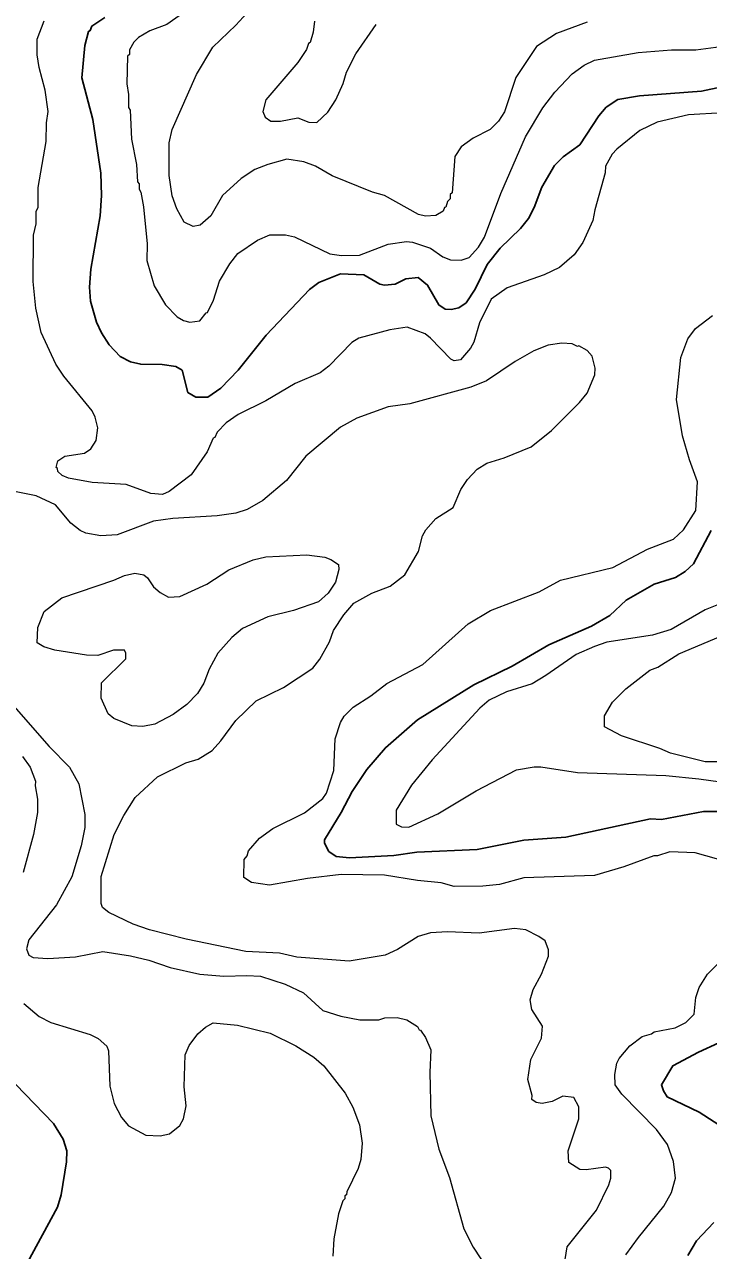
# Model space of a CAD drawing. Extents: x 598.3 to 623.2, y 6902.2 to 6930.1.
# Drawn here: x 599.805 to 601.055, y 6921.503 to 6923.743 of the extents above; entities that cross this region are included whole.
import ezdxf

# ---------------------------------------------------------------- set-up
doc = ezdxf.new("R2010")
doc.units = 0
doc.header["$LTSCALE"] = 0.032
doc.layers.add('1', color=7, linetype='Continuous', lineweight=25)
doc.layers.add('2', color=7, linetype='Continuous', lineweight=13)

msp = doc.modelspace()

# ---------------------------------------------------------------- linework, layer by layer
at = {"layer": '1'}
for points in [[(600.0931, 6923.1116), (600.0817, 6923.1182), (600.0571, 6923.1222), (600.0177, 6923.1223), (599.9989, 6923.1271), (599.9802, 6923.1367), (599.9603, 6923.1581), (599.9458, 6923.18), (599.9369, 6923.1994), (599.9258, 6923.2377), (599.9243, 6923.2634), (599.9265, 6923.2963), (599.9436, 6923.3937), (599.9459, 6923.4309), (599.9451, 6923.4714), (599.9303, 6923.5696), (599.9104, 6923.6457), (599.9153, 6923.7045), (599.9223, 6923.7304), (599.9256, 6923.7319), (599.9286, 6923.7401), (599.9519, 6923.7561)], [(601.1818, 6923.6511), (601.042, 6923.6213), (600.9285, 6923.6128), (600.8891, 6923.6063), (600.8678, 6923.592), (600.8546, 6923.5761), (600.8194, 6923.523), (600.7892, 6923.5015), (600.7732, 6923.4853), (600.7503, 6923.4462), (600.7363, 6923.4087), (600.7257, 6923.3888), (600.7115, 6923.3705), (600.6741, 6923.3346), (600.6504, 6923.3046), (600.6285, 6923.2593), (600.6119, 6923.2347), (600.5986, 6923.2257), (600.5849, 6923.2227), (600.574, 6923.2232), (600.5621, 6923.2308), (600.5417, 6923.2671), (600.5245, 6923.2808), (600.5021, 6923.2784), (600.4823, 6923.2687), (600.463, 6923.2672), (600.4546, 6923.269), (600.4251, 6923.2858), (600.3823, 6923.2873), (600.3428, 6923.2715), (600.3262, 6923.2587), (600.2465, 6923.1758), (600.1959, 6923.1115), (600.164, 6923.0787), (600.1402, 6923.0624), (600.1186, 6923.0623), (600.1038, 6923.0708), (600.0931, 6923.1116)], [(601.1251, 6922.3053), (601.0457, 6922.3054), (600.9686, 6922.2909), (600.9489, 6922.2917), (600.7938, 6922.2586), (600.7172, 6922.253), (600.6321, 6922.2361), (600.5222, 6922.231), (600.4802, 6922.2251), (600.3989, 6922.2206), (600.3749, 6922.2234), (600.3613, 6922.2326), (600.3532, 6922.2475), (600.3532, 6922.2536), (600.3838, 6922.3036), (600.4037, 6922.3421), (600.4305, 6922.3821), (600.4646, 6922.4217), (600.5231, 6922.473), (600.6263, 6922.5368), (600.6961, 6922.5708), (600.763, 6922.61), (600.8411, 6922.6442), (600.8744, 6922.6633), (600.9042, 6922.6914), (600.9557, 6922.7208), (600.9945, 6922.733), (601.0118, 6922.7438), (601.0273, 6922.7579), (601.0598, 6922.8187)], [(601.1025, 6921.7139), (601.0377, 6921.756), (600.9789, 6921.7842), (600.9722, 6921.7949), (600.9688, 6921.8058), (600.9894, 6921.8408), (601.0363, 6921.8659), (601.1106, 6921.8998)], [(599.8109, 6921.4817), (599.8655, 6921.5827), (599.8725, 6921.6051), (599.882, 6921.6656), (599.8827, 6921.6857), (599.8762, 6921.7067), (599.8585, 6921.7355), (599.7722, 6921.8252)], [(601.0172, 6921.494), (601.033, 6921.5209), (601.0641, 6921.5544)]]:
    msp.add_lwpolyline(points, dxfattribs=at)
at = {"layer": '2'}
for points in [[(600.8329, 6923.7471), (600.7771, 6923.7268), (600.7404, 6923.7029), (600.7027, 6923.6462), (600.6821, 6923.5838), (600.6712, 6923.5666), (600.6556, 6923.5511), (600.6249, 6923.5357), (600.6027, 6923.5198), (600.5912, 6923.5019), (600.5862, 6923.4358), (600.5831, 6923.4327), (600.5826, 6923.4244), (600.5781, 6923.4199), (600.5751, 6923.4093), (600.5725, 6923.4086), (600.57, 6923.4018), (600.5569, 6923.3942), (600.5375, 6923.3927), (600.5251, 6923.396), (600.4627, 6923.4305), (600.4408, 6923.437), (600.3675, 6923.4664), (600.3367, 6923.4845), (600.3157, 6923.4922), (600.2848, 6923.4971), (600.2498, 6923.4874), (600.2261, 6923.4779), (600.2012, 6923.4619), (600.1668, 6923.4304), (600.1459, 6923.3936), (600.1261, 6923.3763), (600.1133, 6923.374), (600.097, 6923.3818), (600.0835, 6923.4063), (600.0748, 6923.4301), (600.0699, 6923.467), (600.0699, 6923.527), (600.0748, 6923.5515), (600.1197, 6923.6519), (600.1495, 6923.7015), (600.1914, 6923.7416), (600.2583, 6923.8157)], [(600.1046, 6923.7704), (600.0652, 6923.7428), (600.0343, 6923.7317), (600.0136, 6923.7192), (600.0053, 6923.7109), (599.997, 6923.6966), (599.9969, 6923.6883), (599.9938, 6923.6853), (599.9921, 6923.6344), (599.9953, 6923.6155), (599.9954, 6923.5912), (599.9985, 6923.5863), (600.0009, 6923.5336), (600.0098, 6923.4873), (600.0116, 6923.4559), (600.0146, 6923.4519), (600.0148, 6923.4421), (600.0179, 6923.4369), (600.0228, 6923.4102), (600.0293, 6923.3427), (600.0286, 6923.3122), (600.0421, 6923.2658), (600.0629, 6923.231), (600.0843, 6923.2089), (600.0955, 6923.2025), (600.1071, 6923.1992), (600.1256, 6923.2016), (600.1373, 6923.2164), (600.1399, 6923.2168), (600.1507, 6923.2396), (600.1615, 6923.2742), (600.1805, 6923.3058), (600.1953, 6923.3246), (600.2308, 6923.3491), (600.2536, 6923.3586), (600.2822, 6923.3586), (600.2986, 6923.3554), (600.3628, 6923.3244), (600.3845, 6923.3208), (600.417, 6923.3219), (600.4695, 6923.3417), (600.5032, 6923.3464), (600.514, 6923.3455), (600.5472, 6923.3344), (600.5695, 6923.3188), (600.5833, 6923.3132), (600.6027, 6923.3125), (600.6177, 6923.3174), (600.6347, 6923.3366), (600.6453, 6923.3545), (600.6755, 6923.4345), (600.7207, 6923.5378), (600.752, 6923.5907), (600.7741, 6923.6192)], [(600.6579, 6923.2415), (600.6367, 6923.1981), (600.6262, 6923.1625), (600.6199, 6923.1518), (600.6015, 6923.1304), (600.5899, 6923.1288), (600.5839, 6923.132), (600.5471, 6923.1702), (600.5369, 6923.178), (600.5043, 6923.1901), (600.4727, 6923.1853), (600.4161, 6923.1698), (600.4035, 6923.1624), (600.3614, 6923.1192), (600.3451, 6923.1069), (600.2995, 6923.0873), (600.2461, 6923.0557), (600.1959, 6923.0306), (600.1737, 6923.0155), (600.1574, 6922.9986), (600.1532, 6922.9889), (600.1498, 6922.9876), (600.1393, 6922.9625), (600.1098, 6922.9203), (600.0696, 6922.8898), (600.0573, 6922.8843), (600.0361, 6922.8866), (599.9911, 6922.9027), (599.9289, 6922.9062), (599.8855, 6922.9141), (599.8743, 6922.9189), (599.8661, 6922.9262), (599.8658, 6922.9317), (599.8634, 6922.9339), (599.8661, 6922.9459), (599.8788, 6922.9546), (599.9148, 6922.9597), (599.9264, 6922.9677), (599.9363, 6922.9833), (599.9394, 6923.0065), (599.9345, 6923.026), (599.9289, 6923.0372), (599.8773, 6923.1007), (599.8628, 6923.1225), (599.8356, 6923.1803), (599.8258, 6923.2251), (599.8212, 6923.2736), (599.8221, 6923.3584), (599.8269, 6923.3789), (599.827, 6923.4015), (599.8301, 6923.4096), (599.8303, 6923.4453), (599.8447, 6923.5295), (599.8456, 6923.5637), (599.8488, 6923.5842), (599.8432, 6923.6231), (599.832, 6923.6643), (599.8286, 6923.6878), (599.8286, 6923.7164), (599.8412, 6923.7497)], [(600.3353, 6923.7491), (600.3329, 6923.7288), (600.3272, 6923.7102), (600.3241, 6923.7083), (600.3205, 6923.6974), (600.3047, 6923.6738), (600.2464, 6923.6056), (600.2407, 6923.5844), (600.245, 6923.5736), (600.2555, 6923.5667), (600.2728, 6923.5667), (600.3047, 6923.5724), (600.325, 6923.5649), (600.3393, 6923.5643), (600.3594, 6923.5827), (600.374, 6923.6053), (600.3875, 6923.6356), (600.3938, 6923.6563), (600.4104, 6923.6895), (600.4478, 6923.7431)], [(600.7741, 6923.6192), (600.8054, 6923.653), (600.8273, 6923.6685), (600.8463, 6923.6781), (600.926, 6923.6921), (600.9872, 6923.6969), (601.0318, 6923.697), (601.0865, 6923.7042)], [(601.081, 6923.5815), (601.0183, 6923.5779), (600.9608, 6923.5647), (600.9295, 6923.5496), (600.887, 6923.5152), (600.879, 6923.5062), (600.8666, 6923.484), (600.8662, 6923.4722), (600.8469, 6923.4047), (600.8436, 6923.3853), (600.8249, 6923.3446), (600.809, 6923.3225), (600.7827, 6923.2994), (600.7544, 6923.2856), (600.6869, 6923.2623), (600.6579, 6923.2415)], [(601.1127, 6922.2066), (601.0301, 6922.2301), (600.9843, 6922.2317), (600.9618, 6922.2246), (600.9546, 6922.2245), (600.9001, 6922.2041), (600.8463, 6922.1882), (600.7175, 6922.184), (600.673, 6922.172), (600.6423, 6922.1687), (600.5902, 6922.1686), (600.5666, 6922.1752), (600.5231, 6922.1791), (600.4627, 6922.1888), (600.3837, 6922.1905), (600.3222, 6922.1832), (600.2527, 6922.171), (600.2199, 6922.1758), (600.2059, 6922.1848), (600.2066, 6922.2177), (600.2121, 6922.2246), (600.2148, 6922.2335), (600.2349, 6922.2569), (600.259, 6922.2745), (600.3168, 6922.3028), (600.35, 6922.329), (600.3568, 6922.3389), (600.3702, 6922.3805), (600.3726, 6922.438), (600.3825, 6922.4679), (600.3894, 6922.4796), (600.4054, 6922.496), (600.4377, 6922.5166), (600.467, 6922.5393), (600.533, 6922.5738), (600.6156, 6922.6483), (600.6563, 6922.6724), (600.7452, 6922.7067), (600.7846, 6922.728), (600.8799, 6922.7509), (600.943, 6922.7849), (600.9908, 6922.8031), (601.0092, 6922.82), (601.0314, 6922.8554), (601.0347, 6922.9074), (601.0198, 6922.9476), (601.0071, 6922.9919), (600.9959, 6923.0581), (601.004, 6923.1347), (601.0171, 6923.1687), (601.0308, 6923.188), (601.0619, 6923.2115)], [(600.876, 6921.6353), (600.8761, 6921.6496), (600.8721, 6921.6538), (600.8663, 6921.6554), (600.831, 6921.6506), (600.8195, 6921.6514), (600.7993, 6921.6644), (600.7984, 6921.6856), (600.8177, 6921.7438), (600.8177, 6921.766), (600.8087, 6921.7832), (600.7887, 6921.7856), (600.769, 6921.7759), (600.7508, 6921.7721), (600.7401, 6921.774), (600.7321, 6921.7794), (600.7326, 6921.7864), (600.7248, 6921.8155), (600.7304, 6921.8526), (600.7497, 6921.8913), (600.7513, 6921.9133), (600.7322, 6921.9439), (600.7291, 6921.9612), (600.7342, 6921.9804), (600.7494, 6922.0085), (600.7626, 6922.0409), (600.7627, 6922.0526), (600.7561, 6922.069), (600.745, 6922.0771), (600.7209, 6922.0892), (600.7006, 6922.0916), (600.6358, 6922.0829), (600.5777, 6922.0853), (600.5472, 6922.0836), (600.5242, 6922.0769), (600.4865, 6922.0531), (600.4644, 6922.043), (600.3985, 6922.032), (600.3028, 6922.0393), (600.2711, 6922.0464), (600.2096, 6922.0498), (600.1006, 6922.0723), (600.0338, 6922.0895), (600.0037, 6922.0997), (599.9592, 6922.1211), (599.9478, 6922.1302), (599.9452, 6922.1375), (599.9452, 6922.1864), (599.9693, 6922.2631), (599.9867, 6922.2979), (600.0074, 6922.3312), (600.0486, 6922.3686), (600.1, 6922.3942), (600.1226, 6922.4007), (600.1479, 6922.417), (600.1641, 6922.4344), (600.1912, 6922.4714), (600.2286, 6922.5075), (600.2784, 6922.532), (600.3323, 6922.5671), (600.3449, 6922.5837), (600.3623, 6922.6153), (600.3695, 6922.636), (600.3887, 6922.6649), (600.4069, 6922.6862), (600.4399, 6922.7042), (600.4732, 6922.7168), (600.4998, 6922.738), (600.5248, 6922.7801), (600.532, 6922.8087), (600.5383, 6922.8201), (600.5567, 6922.8404), (600.5884, 6922.8605), (600.6026, 6922.8934), (600.6142, 6922.9121), (600.6324, 6922.9305), (600.6497, 6922.9418), (600.6816, 6922.9513), (600.7306, 6922.9718), (600.7681, 6923.0011), (600.8188, 6923.0523), (600.8329, 6923.0698), (600.8468, 6923.103), (600.8477, 6923.1152), (600.8422, 6923.137), (600.8331, 6923.1473), (600.818, 6923.156), (600.8153, 6923.1548), (600.8059, 6923.1595), (600.7865, 6923.161), (600.762, 6923.157), (600.7358, 6923.1468), (600.7018, 6923.1272), (600.6492, 6923.0921), (600.6208, 6923.0803), (600.5093, 6923.0499), (600.4698, 6923.0445), (600.4124, 6923.024), (600.3827, 6923.0073), (600.3191, 6922.9546)], [(600.3191, 6922.9546), (600.2839, 6922.9102), (600.2404, 6922.8736), (600.2118, 6922.8573), (600.1915, 6922.8503), (600.157, 6922.8453), (600.0761, 6922.8407), (600.0412, 6922.8357), (599.9746, 6922.8106), (599.9449, 6922.809), (599.9172, 6922.814), (599.9068, 6922.819), (599.8902, 6922.8324), (599.8623, 6922.8657), (599.8267, 6922.8819), (599.7871, 6922.8899)], [(601.079, 6922.686), (601.0488, 6922.6735), (600.9867, 6922.6376), (600.9524, 6922.6277), (600.869, 6922.6145), (600.8463, 6922.6071), (600.8127, 6922.5919), (600.7578, 6922.5536), (600.7326, 6922.5388), (600.686, 6922.5238), (600.6543, 6922.5086), (600.6372, 6922.494), (600.55, 6922.3996), (600.512, 6922.3535), (600.4844, 6922.3079), (600.4843, 6922.2824), (600.4938, 6922.2776), (600.5073, 6922.2765), (600.5601, 6922.3012), (600.6306, 6922.3429), (600.7039, 6922.3813), (600.7362, 6922.3872), (600.7487, 6922.3872), (600.8155, 6922.3767), (600.977, 6922.371), (601.0369, 6922.3653), (601.1162, 6922.3539)], [(601.0843, 6922.3962), (601.0488, 6922.3962), (600.9852, 6922.4119), (600.9658, 6922.4207), (600.8958, 6922.4435), (600.8646, 6922.46), (600.8648, 6922.48), (600.8796, 6922.5051), (600.9039, 6922.5292), (600.9477, 6922.5633), (600.9624, 6922.5692), (601.0007, 6922.5936), (601.0887, 6922.6307)], [(599.7818, 6922.5027), (599.8506, 6922.4242), (599.8878, 6922.3862), (599.9044, 6922.3562), (599.9159, 6922.2996), (599.9159, 6922.2761), (599.9088, 6922.2426), (599.8918, 6922.1859), (599.8637, 6922.1349), (599.8136, 6922.0712), (599.8092, 6922.0548), (599.8134, 6922.0431), (599.8215, 6922.0387), (599.8481, 6922.0368), (599.8983, 6922.0401), (599.9483, 6922.0496), (599.9989, 6922.0415), (600.0324, 6922.0335), (600.0712, 6922.0206), (600.1259, 6922.0084), (600.1693, 6922.0044), (600.2113, 6922.006), (600.2365, 6922.0043), (600.2817, 6921.9898), (600.3148, 6921.9739), (600.3502, 6921.9419), (600.3829, 6921.9317), (600.4177, 6921.925), (600.4525, 6921.925), (600.4636, 6921.9282), (600.4862, 6921.929), (600.5038, 6921.9248), (600.5229, 6921.9129), (600.5264, 6921.9065), (600.5289, 6921.9061), (600.5378, 6921.8924), (600.5473, 6921.8699), (600.5457, 6921.8285), (600.5475, 6921.7496), (600.562, 6921.6884), (600.5814, 6921.6366), (600.6075, 6921.5429), (600.6248, 6921.5095), (600.6671, 6921.4457)], [(599.802, 6922.4056), (599.8155, 6922.3866), (599.8252, 6922.3607), (599.8246, 6922.3522), (599.8293, 6922.3281), (599.8293, 6922.3036), (599.822, 6922.2631), (599.8028, 6922.1942)], [(601.0315, 6921.9655), (601.0376, 6921.9839), (601.0529, 6922.008), (601.0717, 6922.0268)], [(599.8039, 6921.9546), (599.8323, 6921.9311), (599.8534, 6921.9199), (599.9254, 6921.898), (599.9402, 6921.8905), (599.9556, 6921.8764), (599.9589, 6921.8683), (599.9614, 6921.8037), (599.9692, 6921.7721), (599.9825, 6921.7466), (599.9952, 6921.7309), (600.0273, 6921.7139), (600.0532, 6921.7129), (600.0705, 6921.7164), (600.0891, 6921.7316), (600.0958, 6921.744), (600.1005, 6921.7674), (600.0973, 6921.8023), (600.0991, 6921.8607), (600.1061, 6921.8778), (600.1218, 6921.8993), (600.1359, 6921.9111), (600.1502, 6921.9193), (600.1943, 6921.9153), (600.2542, 6921.9007), (600.3008, 6921.8771), (600.3341, 6921.8565), (600.3519, 6921.8405)], [(600.9036, 6921.4952), (600.9266, 6921.5272), (600.9733, 6921.5845), (600.9869, 6921.6093), (600.9943, 6921.6356), (600.9909, 6921.6659), (600.9795, 6921.697), (600.9598, 6921.7246), (600.8964, 6921.7888), (600.8844, 6921.8059), (600.8834, 6921.825), (600.8874, 6921.8457), (600.8915, 6921.8541), (600.9112, 6921.8775), (600.9333, 6921.8946), (600.9503, 6921.8991), (600.9552, 6921.9031), (600.994, 6921.9104), (601.0135, 6921.92), (601.0282, 6921.9351), (601.0315, 6921.9655)], [(600.3519, 6921.8405), (600.391, 6921.7908), (600.4048, 6921.765), (600.4175, 6921.7332), (600.422, 6921.6992), (600.4196, 6921.6698), (600.4147, 6921.6533), (600.3944, 6921.6108), (600.3936, 6921.605), (600.3904, 6921.6033), (600.3903, 6921.5975), (600.3871, 6921.5944), (600.3791, 6921.5707), (600.3701, 6921.5249), (600.3686, 6921.493)], [(600.7911, 6921.4753), (600.7964, 6921.51), (600.8503, 6921.5772), (600.8726, 6921.6233), (600.876, 6921.6353)]]:
    msp.add_lwpolyline(points, dxfattribs=at)
msp.add_lwpolyline([(599.9452, 6922.5122), (599.9459, 6922.5406), (599.9904, 6922.5843), (599.9904, 6922.5949), (599.9879, 6922.6), (599.9681, 6922.6001), (599.9393, 6922.5904), (599.9187, 6922.5911), (599.8607, 6922.6002), (599.8405, 6922.6063), (599.8286, 6922.6134), (599.8299, 6922.6413), (599.8414, 6922.671), (599.8737, 6922.6955), (599.9684, 6922.7277), (599.9882, 6922.7365), (600.0067, 6922.7409), (600.0231, 6922.7375), (600.0299, 6922.7322), (600.0408, 6922.7157), (600.0531, 6922.7052), (600.0683, 6922.6971), (600.0894, 6922.6981), (600.1387, 6922.7204), (600.1783, 6922.7466), (600.223, 6922.765), (600.2461, 6922.7709), (600.3213, 6922.7741), (600.3541, 6922.7697), (600.365, 6922.7657), (600.3787, 6922.7566), (600.3797, 6922.7473), (600.3737, 6922.7241), (600.3601, 6922.704), (600.3424, 6922.6887), (600.297, 6922.6723), (600.2496, 6922.661), (600.2034, 6922.6394), (600.1839, 6922.6235), (600.1585, 6922.5947), (600.1429, 6922.5651), (600.1329, 6922.54), (600.1212, 6922.5209), (600.1018, 6922.501), (600.0772, 6922.4825), (600.0437, 6922.4649), (600.0218, 6922.4609), (600.0017, 6922.4621), (599.9687, 6922.475), (599.9583, 6922.4835)], close=True, dxfattribs=at)

doc.saveas('drawing.dxf')
